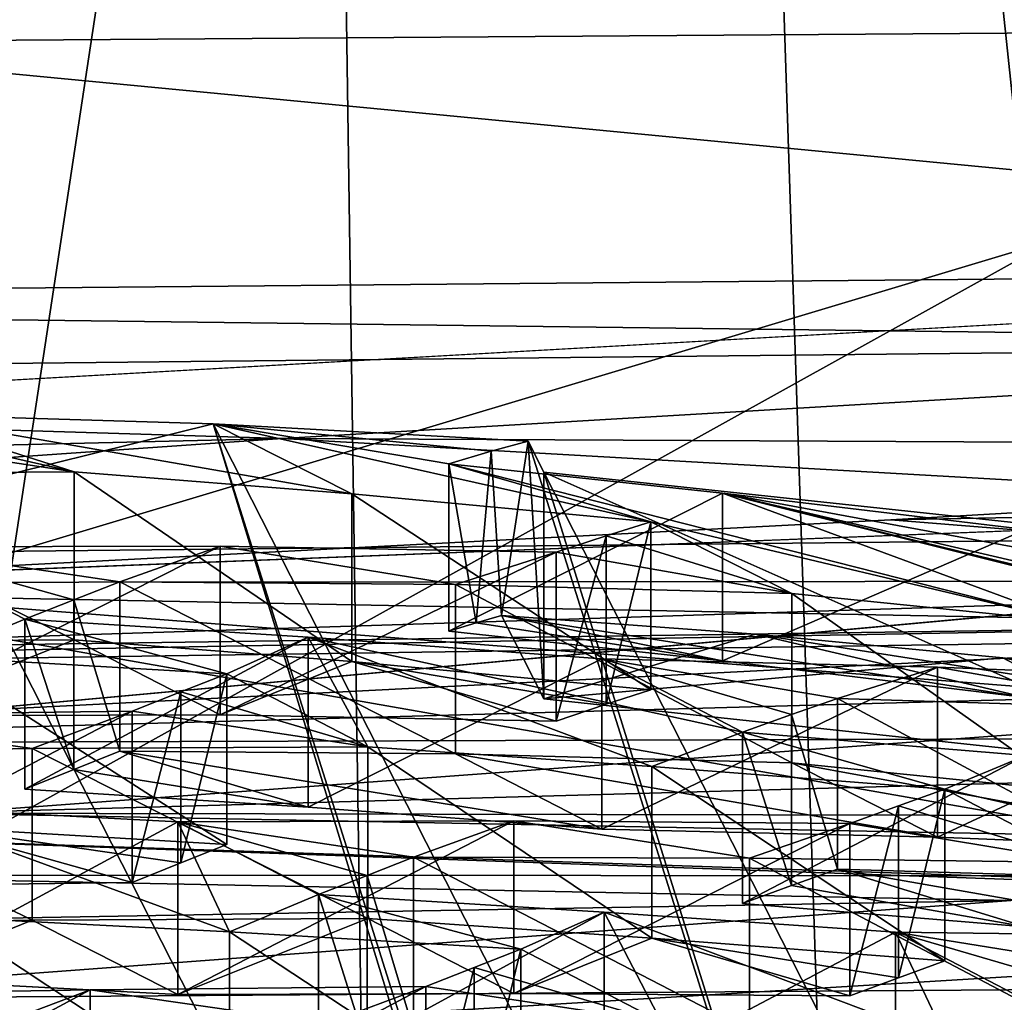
# Model space of a CAD drawing. Header units: metres. Extents: x -24 to 24, y -69 to 184.
# Tile 497 of 656: x 0.119 to 0.471, y 129.946 to 130.297. Entities that reach past the tile are written whole.
import ezdxf

# ---------------------------------------------------------------- set-up
doc = ezdxf.new("R2010")
doc.units = ezdxf.units.M
for name, color, linetype in [('1021', 7, 'CONTINUOUS'), ('1252', 7, 'CONTINUOUS'), ('1288', 7, 'CONTINUOUS'), ('1353', 7, 'CONTINUOUS'), ('1488', 7, 'CONTINUOUS'), ('1553', 7, 'CONTINUOUS'), ('1742', 7, 'CONTINUOUS'), ('1769', 7, 'CONTINUOUS'), ('1772', 7, 'CONTINUOUS'), ('1775', 7, 'CONTINUOUS'), ('1787', 7, 'CONTINUOUS'), ('1805', 7, 'CONTINUOUS'), ('1880', 7, 'CONTINUOUS'), ('1985', 7, 'CONTINUOUS'), ('2022', 7, 'CONTINUOUS'), ('2101', 7, 'CONTINUOUS'), ('2148', 7, 'CONTINUOUS'), ('2264', 7, 'CONTINUOUS'), ('2434', 7, 'CONTINUOUS'), ('2437', 7, 'CONTINUOUS'), ('2465', 7, 'CONTINUOUS'), ('2509', 7, 'CONTINUOUS'), ('2529', 7, 'CONTINUOUS'), ('2705', 7, 'CONTINUOUS'), ('2722', 7, 'CONTINUOUS'), ('2947', 7, 'CONTINUOUS'), ('2995', 7, 'CONTINUOUS'), ('3033', 7, 'CONTINUOUS'), ('3108', 7, 'CONTINUOUS'), ('3128', 7, 'CONTINUOUS'), ('3174', 7, 'CONTINUOUS'), ('3266', 7, 'CONTINUOUS'), ('3413', 7, 'CONTINUOUS'), ('3516', 7, 'CONTINUOUS'), ('3571', 7, 'CONTINUOUS'), ('3604', 7, 'CONTINUOUS'), ('367', 7, 'CONTINUOUS'), ('3681', 7, 'CONTINUOUS'), ('369', 7, 'CONTINUOUS'), ('373', 7, 'CONTINUOUS'), ('383', 7, 'CONTINUOUS'), ('3886', 7, 'CONTINUOUS'), ('3905', 7, 'CONTINUOUS'), ('3924', 7, 'CONTINUOUS'), ('3965', 2, 'CONTINUOUS'), ('3968', 7, 'CONTINUOUS'), ('425', 3, 'CONTINUOUS'), ('426', 3, 'CONTINUOUS'), ('434', 7, 'CONTINUOUS'), ('465', 7, 'CONTINUOUS'), ('469', 7, 'CONTINUOUS'), ('478', 7, 'CONTINUOUS'), ('498', 7, 'CONTINUOUS'), ('554', 2, 'CONTINUOUS'), ('563', 2, 'CONTINUOUS'), ('777', 7, 'CONTINUOUS'), ('929', 7, 'CONTINUOUS'), ('947', 7, 'CONTINUOUS'), ('995', 7, 'CONTINUOUS')]:
    doc.layers.add(name, color=color, linetype=linetype)

msp = doc.modelspace()

# ---------------------------------------------------------------- linework, layer by layer
at = {"layer": '1021'}
for points in [[(0.003732, 129.973698, 224.756986), (0.071847, 129.954745, 225.109786), (0.123825, 129.97575, 224.704937)], [(0.071847, 129.954745, 225.109786), (0.17594, 129.949226, 225.193955), (0.123825, 129.97575, 224.704937)], [(0.123825, 129.97575, 224.704937), (0.17594, 129.949226, 225.193955), (0.243763, 129.976401, 224.65333)], [(0.17594, 129.949226, 225.193955), (0.29597, 129.949609, 225.14238), (0.243763, 129.976401, 224.65333)], [(0.243763, 129.976401, 224.65333), (0.29597, 129.949609, 225.14238), (0.345237, 129.969336, 224.735834)], [(0.29597, 129.949609, 225.14238), (0.415971, 129.948715, 225.09116), (0.345237, 129.969336, 224.735834)], [(0.415971, 129.948715, 225.09116), (0.433397, 129.95518, 224.952392), (0.345237, 129.969336, 224.735834)], [(0.433397, 129.95518, 224.952392), (0.449882, 129.961206, 224.821142), (0.345237, 129.969336, 224.735834)]]:
    msp.add_3dface(points, dxfattribs=at)
at = {"layer": '1252'}
for points in [[(-0.768468, 129.961058, 233.031323), (0, 129.947623, 233.169453), (0.473518, 129.982866, 233.04215)], [(0, 129.947623, 233.169453), (0.624532, 129.952017, 233.150706), (0.473518, 129.982866, 233.04215)]]:
    msp.add_3dface(points, dxfattribs=at)
at = {"layer": '1288'}
for points in [[(-0.613005, 130.063829, 232.945138), (-0.611798, 130.059034, 232.94649), (0.611798, 130.081338, 232.940514)], [(-0.611798, 130.059034, 232.94649), (0.613005, 130.076509, 232.94174), (0.611798, 130.081338, 232.940514)]]:
    msp.add_3dface(points, dxfattribs=at)
at = {"layer": '1353'}
for points in [[(0.432337, 129.971471, 225.82883), (0.552316, 129.969912, 225.777797), (0.432337, 129.909336, 225.845479)], [(0.432337, 129.909336, 225.845479), (0.552316, 129.969912, 225.777797), (0.552317, 129.907803, 225.794439)]]:
    msp.add_3dface(points, dxfattribs=at)
at = {"layer": '1488'}
for points in [[(0.478889, 130.034605, 224.537431), (0.37769, 129.981786, 224.471193), (0.37769, 130.042937, 224.454807)], [(0.478887, 129.973386, 224.553834), (0.37769, 129.981786, 224.471193), (0.478889, 130.034605, 224.537431)]]:
    msp.add_3dface(points, dxfattribs=at)
at = {"layer": '1553'}
for points in [[(0.003732, 130.035039, 224.74055), (0.123825, 129.97575, 224.704937), (0.123825, 130.037055, 224.688511)], [(0.003732, 129.973698, 224.756986), (0.123825, 129.97575, 224.704937), (0.003732, 130.035039, 224.74055)], [(0.123825, 130.037055, 224.688511), (0.243763, 129.976401, 224.65333), (0.243763, 130.037673, 224.636913)], [(0.123825, 129.97575, 224.704937), (0.243763, 129.976401, 224.65333), (0.123825, 130.037055, 224.688511)]]:
    msp.add_3dface(points, dxfattribs=at)
at = {"layer": '1742'}
for points in [[(0.17594, 129.949226, 225.193955), (0.17594, 130.010882, 225.177434), (0.295969, 130.011234, 225.125868)], [(0.29597, 129.949609, 225.14238), (0.17594, 129.949226, 225.193955), (0.295969, 130.011234, 225.125868)], [(0.415971, 130.010311, 225.074656), (0.29597, 129.949609, 225.14238), (0.295969, 130.011234, 225.125868)], [(0.415971, 129.948715, 225.09116), (0.29597, 129.949609, 225.14238), (0.415971, 130.010311, 225.074656)]]:
    msp.add_3dface(points, dxfattribs=at)
at = {"layer": '1769'}
for points in [[(0.039723, 130.048884, 224.47488), (0.159573, 130.050398, 224.423079), (0.039723, 129.987735, 224.491264)], [(0.039723, 129.987735, 224.491264), (0.159573, 130.050398, 224.423079), (0.159573, 129.989283, 224.439455)]]:
    msp.add_3dface(points, dxfattribs=at)
at = {"layer": '1772'}
for points in [[(0.623911, 130.293698, 233.059188), (0, 130.289304, 233.0779), (0.845489, 130.208268, 232.959436)], [(0.845489, 130.208268, 232.959436), (0, 130.289304, 233.0779), (-0.405735, 130.196763, 232.987554)]]:
    msp.add_3dface(points, dxfattribs=at)
at = {"layer": '1775'}
for points in [[(0.546707, 130.110046, 222.235254), (0.306677, 130.135779, 222.331291), (0.546707, 130.029086, 222.256948)], [(0.546707, 130.029086, 222.256948), (0.306677, 130.135779, 222.331291), (0.306677, 130.054819, 222.352984)]]:
    msp.add_3dface(points, dxfattribs=at)
at = {"layer": '1787'}
for points in [[(0.275135, 130.095661, 223.481744), (0.155204, 130.09666, 223.532905), (0.275135, 130.035212, 223.497941)], [(0.275135, 130.035212, 223.497941), (0.155204, 130.09666, 223.532905), (0.155204, 130.036183, 223.54911)], [(0.395235, 130.031992, 223.447302), (0.275135, 130.095661, 223.481744), (0.275135, 130.035212, 223.497941)], [(0.395235, 130.092418, 223.431111), (0.275135, 130.095661, 223.481744), (0.395235, 130.031992, 223.447302)]]:
    msp.add_3dface(points, dxfattribs=at)
at = {"layer": '1805'}
for points in [[(0.019097, 130.135122, 222.830181), (0.138837, 130.075954, 222.794687), (0.138837, 130.135891, 222.778627)], [(0.019099, 130.075152, 222.846249), (0.138837, 130.075954, 222.794687), (0.019097, 130.135122, 222.830181)]]:
    msp.add_3dface(points, dxfattribs=at)
at = {"layer": '1880'}
for points in [[(0.845489, 130.208268, 232.959436), (-0.405735, 130.196763, 232.987554), (0.790653, 130.181757, 232.942815)], [(0.790653, 130.181757, 232.942815), (-0.405735, 130.196763, 232.987554), (-0.463482, 130.168589, 232.96507)], [(0.790653, 130.181757, 232.942815), (-0.463482, 130.168589, 232.96507), (0.213233, 130.147834, 232.95609)], [(1.455411, 130.141807, 232.862759), (0.790653, 130.181757, 232.942815), (0.213233, 130.147834, 232.95609)], [(0.213233, 130.147834, 232.95609), (-0.463482, 130.168589, 232.96507), (-1.032857, 130.118386, 232.917262)], [(0.213233, 130.147834, 232.95609), (-1.032857, 130.118386, 232.917262), (-0.451428, 130.101698, 232.947339)], [(0.796063, 130.114587, 232.924202), (0.213233, 130.147834, 232.95609), (-0.451428, 130.101698, 232.947339)], [(1.455411, 130.141807, 232.862759), (0.213233, 130.147834, 232.95609), (0.796063, 130.114587, 232.924202)], [(0.611798, 130.081338, 232.940514), (0.796063, 130.114587, 232.924202), (-0.451428, 130.101698, 232.947339)], [(-0.613005, 130.063829, 232.945138), (0.611798, 130.081338, 232.940514), (-0.451428, 130.101698, 232.947339)]]:
    msp.add_3dface(points, dxfattribs=at)
at = {"layer": '1985'}
for points in [[(0.395199, 130.049229, 224.315438), (0.411602, 129.994046, 224.201236), (0.411602, 130.055008, 224.184901)], [(0.37769, 130.042937, 224.454807), (0.395209, 129.988179, 224.331718), (0.395199, 130.049229, 224.315438)], [(0.395209, 129.988179, 224.331718), (0.411602, 129.994046, 224.201236), (0.395199, 130.049229, 224.315438)], [(0.37769, 129.981786, 224.471193), (0.395209, 129.988179, 224.331718), (0.37769, 130.042937, 224.454807)]]:
    msp.add_3dface(points, dxfattribs=at)
at = {"layer": '2022'}
for points in [[(0.327412, 130.069142, 223.970691), (0.447328, 130.066203, 223.920055), (0.327412, 130.00834, 223.986982)], [(0.327412, 130.00834, 223.986982), (0.447328, 130.066203, 223.920055), (0.447329, 130.005425, 223.93634)], [(0.447328, 130.066203, 223.920055), (0.567443, 130.061346, 223.869848), (0.447329, 130.005425, 223.93634)], [(0.447329, 130.005425, 223.93634), (0.567443, 130.061346, 223.869848), (0.567443, 130.000587, 223.886128)]]:
    msp.add_3dface(points, dxfattribs=at)
at = {"layer": '2101'}
for points in [[(0.344957, 130.058042, 222.963227), (0.328888, 130.052909, 223.09096), (0.344957, 130.11812, 222.947129)], [(0.344957, 130.11812, 222.947129), (0.328888, 130.052909, 223.09096), (0.328889, 130.113075, 223.07483)], [(0.328889, 130.113075, 223.07483), (0.311045, 130.04692, 223.232878), (0.311045, 130.107184, 223.216731)], [(0.328888, 130.052909, 223.09096), (0.311045, 130.04692, 223.232878), (0.328889, 130.113075, 223.07483)]]:
    msp.add_3dface(points, dxfattribs=at)
at = {"layer": '2148'}
for points in [[(0.382232, 130.077922, 222.439206), (0.306677, 130.054819, 222.352984), (0.291521, 130.084613, 222.464178)], [(0.4707, 130.069451, 222.407591), (0.306677, 130.054819, 222.352984), (0.382232, 130.077922, 222.439206)], [(0.546707, 130.029086, 222.256948), (0.306677, 130.054819, 222.352984), (0.4707, 130.069451, 222.407591)], [(0.556401, 130.05925, 222.369521), (0.546707, 130.029086, 222.256948), (0.4707, 130.069451, 222.407591)]]:
    msp.add_3dface(points, dxfattribs=at)
at = {"layer": '2264'}
for points in [[(0.06473, 130.152753, 222.484394), (0.138837, 130.135891, 222.778627), (0.074231, 130.156513, 222.408674)], [(0.188559, 130.153142, 222.396094), (0.074231, 130.156513, 222.408674), (0.23803, 130.128132, 222.859504)], [(0.074231, 130.156513, 222.408674), (0.138837, 130.135891, 222.778627), (0.23803, 130.128132, 222.859504)], [(0.054647, 130.148714, 222.564767), (0.138837, 130.135891, 222.778627), (0.06473, 130.152753, 222.484394)], [(0.301039, 130.146863, 222.372657), (0.188559, 130.153142, 222.396094), (0.287816, 130.143298, 222.477593)], [(0.344957, 130.11812, 222.947129), (0.188559, 130.153142, 222.396094), (0.23803, 130.128132, 222.859504)], [(0.188559, 130.153142, 222.396094), (0.272765, 130.138851, 222.597139), (0.287816, 130.143298, 222.477593)], [(0.344957, 130.11812, 222.947129), (0.272765, 130.138851, 222.597139), (0.188559, 130.153142, 222.396094)], [(0.054647, 130.148714, 222.564767), (0.019097, 130.135122, 222.830181), (0.138837, 130.135891, 222.778627)], [(0.272765, 130.138851, 222.597139), (0.344957, 130.11812, 222.947129), (0.495006, 130.082407, 223.513051)], [(0.370531, 130.128365, 222.677614), (0.272765, 130.138851, 222.597139), (0.495006, 130.082407, 223.513051)], [(0.601354, 130.070744, 223.600658), (0.370531, 130.128365, 222.677614), (0.495006, 130.082407, 223.513051)], [(0.751919, 130.034678, 224.167084), (0.370531, 130.128365, 222.677614), (0.601354, 130.070744, 223.600658)], [(0.529163, 130.091365, 223.250698), (0.370531, 130.128365, 222.677614), (0.751919, 130.034678, 224.167084)], [(0.370531, 130.128365, 222.677614), (0.529163, 130.091365, 223.250698), (0.547121, 130.095684, 223.108324)], [(0.478884, 130.115313, 222.767186), (0.370531, 130.128365, 222.677614), (0.547121, 130.095684, 223.108324)], [(0.395235, 130.092418, 223.431111), (0.344957, 130.11812, 222.947129), (0.328889, 130.113075, 223.07483)], [(0.344957, 130.11812, 222.947129), (0.395235, 130.092418, 223.431111), (0.495006, 130.082407, 223.513051)], [(0.395235, 130.092418, 223.431111), (0.328889, 130.113075, 223.07483), (0.311045, 130.107184, 223.216731)], [(0.071014, 130.109148, 223.319136), (0.155204, 130.09666, 223.532905), (0.19103, 130.109384, 223.267607)], [(0.088894, 130.069834, 224.068113), (0.121293, 130.083251, 223.80317), (0.071014, 130.109148, 223.319136)], [(0.121293, 130.083251, 223.80317), (0.13878, 130.090206, 223.663789), (0.071014, 130.109148, 223.319136)], [(0.13878, 130.090206, 223.663789), (0.155204, 130.09666, 223.532905), (0.071014, 130.109148, 223.319136)], [(0.155204, 130.09666, 223.532905), (0.275135, 130.095661, 223.481744), (0.19103, 130.109384, 223.267607)], [(0.275135, 130.095661, 223.481744), (0.311045, 130.107184, 223.216731), (0.19103, 130.109384, 223.267607)], [(0.275135, 130.095661, 223.481744), (0.395235, 130.092418, 223.431111), (0.311045, 130.107184, 223.216731)], [(0.193484, 130.06379, 224.152819), (0.121293, 130.083251, 223.80317), (0.088894, 130.069834, 224.068113)], [(0.222451, 130.076886, 223.885236), (0.121293, 130.083251, 223.80317), (0.193484, 130.06379, 224.152819)], [(0.243763, 130.037673, 224.636913), (0.222451, 130.076886, 223.885236), (0.193484, 130.06379, 224.152819)], [(0.243763, 130.037673, 224.636913), (0.345238, 130.030673, 224.7194), (0.222451, 130.076886, 223.885236)], [(0.345238, 130.030673, 224.7194), (0.37769, 130.042937, 224.454807), (0.222451, 130.076886, 223.885236)], [(0.37769, 130.042937, 224.454807), (0.327412, 130.069142, 223.970691), (0.222451, 130.076886, 223.885236)], [(0.411602, 130.055008, 224.184901), (0.447328, 130.066203, 223.920055), (0.327412, 130.069142, 223.970691)], [(0.395199, 130.049229, 224.315438), (0.411602, 130.055008, 224.184901), (0.327412, 130.069142, 223.970691)], [(0.37769, 130.042937, 224.454807), (0.395199, 130.049229, 224.315438), (0.327412, 130.069142, 223.970691)], [(0.447328, 130.066203, 223.920055), (0.411602, 130.055008, 224.184901), (0.531507, 130.051329, 224.134469)], [(0.567443, 130.061346, 223.869848), (0.447328, 130.066203, 223.920055), (0.531507, 130.051329, 224.134469)], [(0.176989, 130.057308, 224.28427), (0.243763, 130.037673, 224.636913), (0.193484, 130.06379, 224.152819)], [(0.159573, 130.050398, 224.423079), (0.243763, 130.037673, 224.636913), (0.176989, 130.057308, 224.28427)], [(0.003732, 130.035039, 224.74055), (0.123825, 130.037055, 224.688511), (0.039723, 130.048884, 224.47488)], [(0.123825, 130.037055, 224.688511), (0.159573, 130.050398, 224.423079), (0.039723, 130.048884, 224.47488)], [(0.123825, 130.037055, 224.688511), (0.243763, 130.037673, 224.636913), (0.159573, 130.050398, 224.423079)], [(0.449882, 130.022612, 224.804688), (0.37769, 130.042937, 224.454807), (0.345238, 130.030673, 224.7194)], [(0.478889, 130.034605, 224.537431), (0.37769, 130.042937, 224.454807), (0.449882, 130.022612, 224.804688)], [(0.601688, 129.987961, 225.371721), (0.478889, 130.034605, 224.537431), (0.449882, 130.022612, 224.804688)], [(0.433404, 130.016681, 224.935856), (0.500161, 129.996424, 225.2888), (0.449882, 130.022612, 224.804688)], [(0.500161, 129.996424, 225.2888), (0.601688, 129.987961, 225.371721), (0.449882, 130.022612, 224.804688)], [(0.071848, 130.016338, 225.093282), (0.092291, 129.976895, 225.844331), (0.194389, 129.971571, 225.926864)], [(0.17594, 130.010882, 225.177434), (0.071848, 130.016338, 225.093282), (0.194389, 129.971571, 225.926864)], [(0.415971, 130.010311, 225.074656), (0.500161, 129.996424, 225.2888), (0.433404, 130.016681, 224.935856)], [(0.295969, 130.011234, 225.125868), (0.17594, 130.010882, 225.177434), (0.26013, 129.998324, 225.391223)], [(0.26013, 129.998324, 225.391223), (0.17594, 130.010882, 225.177434), (0.243524, 129.991781, 225.523559)], [(0.17594, 130.010882, 225.177434), (0.226218, 129.984916, 225.661487), (0.243524, 129.991781, 225.523559)], [(0.17594, 130.010882, 225.177434), (0.194389, 129.971571, 225.926864), (0.226218, 129.984916, 225.661487)], [(0.380127, 129.997984, 225.339856), (0.295969, 130.011234, 225.125868), (0.26013, 129.998324, 225.391223)], [(0.415971, 130.010311, 225.074656), (0.295969, 130.011234, 225.125868), (0.380127, 129.997984, 225.339856)], [(0.500161, 129.996424, 225.2888), (0.415971, 130.010311, 225.074656), (0.380127, 129.997984, 225.339856)], [(0.194389, 129.971571, 225.926864), (0.29841, 129.965452, 226.011137), (0.226218, 129.984916, 225.661487)], [(0.226218, 129.984916, 225.661487), (0.29841, 129.965452, 226.011137), (0.328183, 129.978603, 225.744179)], [(0.29841, 129.965452, 226.011137), (0.348689, 129.939361, 226.495223), (0.328183, 129.978603, 225.744179)], [(0.450762, 129.932619, 226.578117), (0.432337, 129.971471, 225.82883), (0.328183, 129.978603, 225.744179)], [(0.348689, 129.939361, 226.495223), (0.450762, 129.932619, 226.578117), (0.328183, 129.978603, 225.744179)], [(0.516528, 129.957877, 226.042896), (0.432337, 129.971471, 225.82883), (0.499937, 129.951735, 226.175007)], [(0.552316, 129.969912, 225.777797), (0.432337, 129.971471, 225.82883), (0.516528, 129.957877, 226.042896)], [(0.432337, 129.971471, 225.82883), (0.482616, 129.945261, 226.312947), (0.499937, 129.951735, 226.175007)], [(0.450762, 129.932619, 226.578117), (0.482616, 129.945261, 226.312947), (0.432337, 129.971471, 225.82883)], [(0.281776, 129.958901, 226.143699), (0.348689, 129.939361, 226.495223), (0.29841, 129.965452, 226.011137)], [(0.264498, 129.952056, 226.281398), (0.348689, 129.939361, 226.495223), (0.281776, 129.958901, 226.143699)], [(0.024467, 129.948828, 226.385194), (0.108658, 129.937303, 226.598706), (0.144557, 129.950915, 226.333138)], [(0.108658, 129.937303, 226.598706), (0.228715, 129.93879, 226.546824), (0.144557, 129.950915, 226.333138)], [(0.144557, 129.950915, 226.333138), (0.228715, 129.93879, 226.546824), (0.264498, 129.952056, 226.281398)], [(0.228715, 129.93879, 226.546824), (0.348689, 129.939361, 226.495223), (0.264498, 129.952056, 226.281398)]]:
    msp.add_3dface(points, dxfattribs=at)
at = {"layer": '2434'}
for points in [[(0.26013, 129.936511, 225.407785), (0.26013, 129.998324, 225.391223), (0.243524, 129.991781, 225.523559)], [(0.226218, 129.984916, 225.661487), (0.243529, 129.929877, 225.540108), (0.243524, 129.991781, 225.523559)], [(0.243529, 129.929877, 225.540108), (0.26013, 129.936511, 225.407785), (0.243524, 129.991781, 225.523559)], [(0.226218, 129.922912, 225.678101), (0.243529, 129.929877, 225.540108), (0.226218, 129.984916, 225.661487)]]:
    msp.add_3dface(points, dxfattribs=at)
at = {"layer": '2437'}
for points in [[(0.29841, 129.903194, 226.027819), (0.281772, 129.896547, 226.160439), (0.29841, 129.965452, 226.011137)], [(0.281772, 129.896547, 226.160439), (0.281776, 129.958901, 226.143699), (0.29841, 129.965452, 226.011137)], [(0.264498, 129.889605, 226.298132), (0.264498, 129.952056, 226.281398), (0.281776, 129.958901, 226.143699)], [(0.281772, 129.896547, 226.160439), (0.264498, 129.889605, 226.298132), (0.281776, 129.958901, 226.143699)]]:
    msp.add_3dface(points, dxfattribs=at)
at = {"layer": '2465'}
for points in [[(0.138837, 130.075954, 222.794687), (0.238024, 130.06813, 222.875577), (0.138837, 130.135891, 222.778627)], [(0.138837, 130.135891, 222.778627), (0.238024, 130.06813, 222.875577), (0.23803, 130.128132, 222.859504)], [(0.238024, 130.06813, 222.875577), (0.344957, 130.058042, 222.963227), (0.23803, 130.128132, 222.859504)], [(0.344957, 130.058042, 222.963227), (0.344957, 130.11812, 222.947129), (0.23803, 130.128132, 222.859504)]]:
    msp.add_3dface(points, dxfattribs=at)
at = {"layer": '2509'}
for points in [[(0.092291, 129.976895, 225.844331), (0.194388, 129.909377, 225.943528), (0.194389, 129.971571, 225.926864)], [(0.092291, 129.914762, 225.860979), (0.194388, 129.909377, 225.943528), (0.092291, 129.976895, 225.844331)], [(0.194388, 129.909377, 225.943528), (0.29841, 129.903194, 226.027819), (0.194389, 129.971571, 225.926864)], [(0.29841, 129.903194, 226.027819), (0.29841, 129.965452, 226.011137), (0.194389, 129.971571, 225.926864)]]:
    msp.add_3dface(points, dxfattribs=at)
at = {"layer": '2529'}
for points in [[(0.613005, 130.076509, 232.94174), (-0.611798, 130.059034, 232.94649), (-0.134106, 130.038641, 232.97273)], [(0.613005, 130.076509, 232.94174), (-0.134106, 130.038641, 232.97273), (1.107873, 130.042522, 232.916293)], [(-0.134106, 130.038641, 232.97273), (0.08834, 130.014013, 232.993639), (1.107873, 130.042522, 232.916293)], [(0.08834, 130.014013, 232.993639), (1.333162, 130.011509, 232.913297), (1.107873, 130.042522, 232.916293)], [(0.015253, 129.991852, 233.022183), (1.262064, 129.991407, 232.949547), (0.08834, 130.014013, 232.993639)], [(0.08834, 130.014013, 232.993639), (1.262064, 129.991407, 232.949547), (1.333162, 130.011509, 232.913297)], [(-0.768468, 129.961058, 233.031323), (0.473518, 129.982866, 233.04215), (0.015253, 129.991852, 233.022183)], [(0.015253, 129.991852, 233.022183), (0.473518, 129.982866, 233.04215), (1.262064, 129.991407, 232.949547)]]:
    msp.add_3dface(points, dxfattribs=at)
at = {"layer": '2705'}
for points in [[(0.039723, 129.987735, 224.491264), (0.159573, 129.989283, 224.439455), (0.088892, 130.008976, 224.084419)], [(0.193484, 130.002867, 224.169144), (0.088892, 130.008976, 224.084419), (0.17698, 129.996288, 224.300691)], [(0.088892, 130.008976, 224.084419), (0.159573, 129.989283, 224.439455), (0.17698, 129.996288, 224.300691)]]:
    msp.add_3dface(points, dxfattribs=at)
at = {"layer": '2722'}
for points in [[(0.071014, 130.048826, 223.335299), (0.071014, 130.109148, 223.319136), (0.19103, 130.109384, 223.267607)], [(0.191031, 130.049095, 223.283761), (0.071014, 130.048826, 223.335299), (0.19103, 130.109384, 223.267607)], [(0.311045, 130.107184, 223.216731), (0.191031, 130.049095, 223.283761), (0.19103, 130.109384, 223.267607)], [(0.311045, 130.04692, 223.232878), (0.191031, 130.049095, 223.283761), (0.311045, 130.107184, 223.216731)]]:
    msp.add_3dface(points, dxfattribs=at)
at = {"layer": '2947'}
for points in [[(0.370522, 130.068472, 222.693655), (0.291521, 130.084613, 222.464178), (0.282532, 130.082011, 222.535565)], [(0.478884, 130.055337, 222.783257), (0.382232, 130.077922, 222.439206), (0.291521, 130.084613, 222.464178)], [(0.370522, 130.068472, 222.693655), (0.478884, 130.055337, 222.783257), (0.291521, 130.084613, 222.464178)], [(0.272765, 130.07903, 222.613168), (0.370522, 130.068472, 222.693655), (0.282532, 130.082011, 222.535565)], [(0.4707, 130.069451, 222.407591), (0.382232, 130.077922, 222.439206), (0.5989, 130.044163, 222.734785)], [(0.382232, 130.077922, 222.439206), (0.478884, 130.055337, 222.783257), (0.5989, 130.044163, 222.734785)], [(0.718915, 130.029604, 222.68722), (0.4707, 130.069451, 222.407591), (0.5989, 130.044163, 222.734785)], [(0.718915, 130.029604, 222.68722), (0.556401, 130.05925, 222.369521), (0.4707, 130.069451, 222.407591)]]:
    msp.add_3dface(points, dxfattribs=at)
at = {"layer": '2995'}
for points in [[(0.024467, 129.886308, 226.401947), (0.024467, 129.948828, 226.385194), (0.144557, 129.950915, 226.333138)], [(0.144558, 129.888431, 226.34988), (0.024467, 129.886308, 226.401947), (0.144557, 129.950915, 226.333138)], [(0.144558, 129.888431, 226.34988), (0.144557, 129.950915, 226.333138), (0.264498, 129.952056, 226.281398)], [(0.264498, 129.889605, 226.298132), (0.144558, 129.888431, 226.34988), (0.264498, 129.952056, 226.281398)]]:
    msp.add_3dface(points, dxfattribs=at)
at = {"layer": '3033'}
for points in [[(0.088894, 130.069834, 224.068113), (0.088892, 130.008976, 224.084419), (0.193484, 130.002867, 224.169144)], [(0.193484, 130.06379, 224.152819), (0.088894, 130.069834, 224.068113), (0.193484, 130.002867, 224.169144)]]:
    msp.add_3dface(points, dxfattribs=at)
at = {"layer": '3108'}
for points in [[(0.449882, 129.961206, 224.821142), (0.433397, 129.95518, 224.952392), (0.449882, 130.022612, 224.804688)], [(0.433397, 129.95518, 224.952392), (0.433404, 130.016681, 224.935856), (0.449882, 130.022612, 224.804688)], [(0.415971, 129.948715, 225.09116), (0.415971, 130.010311, 225.074656), (0.433404, 130.016681, 224.935856)], [(0.433397, 129.95518, 224.952392), (0.415971, 129.948715, 225.09116), (0.433404, 130.016681, 224.935856)]]:
    msp.add_3dface(points, dxfattribs=at)
at = {"layer": '3128'}
for points in [[(0.193484, 130.06379, 224.152819), (0.193484, 130.002867, 224.169144), (0.17698, 129.996288, 224.300691)], [(0.176989, 130.057308, 224.28427), (0.193484, 130.06379, 224.152819), (0.17698, 129.996288, 224.300691)], [(0.159573, 129.989283, 224.439455), (0.159573, 130.050398, 224.423079), (0.176989, 130.057308, 224.28427)], [(0.159573, 129.989283, 224.439455), (0.176989, 130.057308, 224.28427), (0.17698, 129.996288, 224.300691)]]:
    msp.add_3dface(points, dxfattribs=at)
at = {"layer": '3174'}
for points in [[(0.243763, 130.037673, 224.636913), (0.345237, 129.969336, 224.735834), (0.345238, 130.030673, 224.7194)], [(0.243763, 129.976401, 224.65333), (0.345237, 129.969336, 224.735834), (0.243763, 130.037673, 224.636913)], [(0.345237, 129.969336, 224.735834), (0.449882, 129.961206, 224.821142), (0.345238, 130.030673, 224.7194)], [(0.449882, 129.961206, 224.821142), (0.449882, 130.022612, 224.804688), (0.345238, 130.030673, 224.7194)]]:
    msp.add_3dface(points, dxfattribs=at)
at = {"layer": '3266'}
for points in [[(0.074231, 130.156513, 222.408674), (0.188559, 130.153142, 222.396094), (0.088559, 130.128346, 222.303553)], [(0.188559, 130.153142, 222.396094), (0.357592, 129.599448, 220.329677), (0.088559, 130.128346, 222.303553)], [(0.188559, 130.153142, 222.396094), (0.301039, 130.146863, 222.372657), (0.47898, 129.582195, 220.26529)], [(0.371919, 129.571281, 220.224557), (0.188559, 130.153142, 222.396094), (0.47898, 129.582195, 220.26529)], [(0.371919, 129.571281, 220.224557), (0.357592, 129.599448, 220.329677), (0.188559, 130.153142, 222.396094)], [(0.301039, 130.146863, 222.372657), (0.306677, 130.135779, 222.331291), (0.47898, 129.582195, 220.26529)], [(0.306677, 130.135779, 222.331291), (0.575709, 129.60688, 220.357414), (0.47898, 129.582195, 220.26529)], [(0.575709, 129.60688, 220.357414), (0.306677, 130.135779, 222.331291), (0.546707, 130.110046, 222.235254)], [(0.357592, 129.599448, 220.329677), (0.117561, 129.625181, 220.425713), (0.088559, 130.128346, 222.303553)]]:
    msp.add_3dface(points, dxfattribs=at)
at = {"layer": '3413'}
for points in [[(0.226218, 129.922912, 225.678101), (0.226218, 129.984916, 225.661487), (0.328183, 129.978603, 225.744179)], [(0.328182, 129.916535, 225.760809), (0.226218, 129.922912, 225.678101), (0.328183, 129.978603, 225.744179)], [(0.432337, 129.971471, 225.82883), (0.328182, 129.916535, 225.760809), (0.328183, 129.978603, 225.744179)], [(0.432337, 129.971471, 225.82883), (0.432337, 129.909336, 225.845479), (0.328182, 129.916535, 225.760809)]]:
    msp.add_3dface(points, dxfattribs=at)
at = {"layer": '3516'}
for points in [[(0.155204, 130.036183, 223.54911), (0.155204, 130.09666, 223.532905), (0.13878, 130.090206, 223.663789)], [(0.13878, 130.090206, 223.663789), (0.121293, 130.083251, 223.80317), (0.138793, 130.029641, 223.679915)], [(0.155204, 130.036183, 223.54911), (0.13878, 130.090206, 223.663789), (0.138793, 130.029641, 223.679915)], [(0.138793, 130.029641, 223.679915), (0.121293, 130.083251, 223.80317), (0.121293, 130.022581, 223.819426)]]:
    msp.add_3dface(points, dxfattribs=at)
at = {"layer": '3571'}
for points in [[(0.411602, 130.055008, 224.184901), (0.531507, 129.990389, 224.150798), (0.531507, 130.051329, 224.134469)], [(0.411602, 129.994046, 224.201236), (0.531507, 129.990389, 224.150798), (0.411602, 130.055008, 224.184901)]]:
    msp.add_3dface(points, dxfattribs=at)
at = {"layer": '3604'}
for points in [[(0.380127, 129.936202, 225.35641), (0.380127, 129.997984, 225.339856), (0.26013, 129.998324, 225.391223)], [(0.26013, 129.936511, 225.407785), (0.380127, 129.936202, 225.35641), (0.26013, 129.998324, 225.391223)], [(0.500161, 129.934668, 225.305348), (0.500161, 129.996424, 225.2888), (0.380127, 129.997984, 225.339856)], [(0.380127, 129.936202, 225.35641), (0.500161, 129.934668, 225.305348), (0.380127, 129.997984, 225.339856)]]:
    msp.add_3dface(points, dxfattribs=at)
at = {"layer": '367'}
for points in [[(-1.087972, 145.2, -24.225582), (1.087972, 145.2, -24.225582), (-0.939204, 55.350886, -24.231805)], [(-0.939204, 55.350886, -24.231805), (1.087972, 145.2, -24.225582), (-0.476055, 55.429567, -24.245327)], [(-0.476055, 55.429567, -24.245327), (1.087972, 145.2, -24.225582), (0, 55.456236, -24.25)], [(0, 55.456236, -24.25), (1.087972, 145.2, -24.225582), (0.476036, 55.429568, -24.245327)]]:
    msp.add_3dface(points, dxfattribs=at)
at = {"layer": '3681'}
for points in [[(0.121293, 130.083251, 223.80317), (0.222451, 130.076886, 223.885236), (0.121293, 130.022581, 223.819426)], [(0.121293, 130.022581, 223.819426), (0.222451, 130.076886, 223.885236), (0.22245, 130.016153, 223.901507)], [(0.222451, 130.076886, 223.885236), (0.327412, 130.069142, 223.970691), (0.22245, 130.016153, 223.901507)], [(0.327412, 130.069142, 223.970691), (0.327412, 130.00834, 223.986982), (0.22245, 130.016153, 223.901507)]]:
    msp.add_3dface(points, dxfattribs=at)
at = {"layer": '369'}
for points in [[(0.995562, 125.28536, 24.229555), (-1.087972, 145.2, 24.225582), (-1.005745, 125.285363, 24.229135)], [(1.087972, 145.2, 24.225582), (-1.087972, 145.2, 24.225582), (0.995562, 125.28536, 24.229555)]]:
    msp.add_3dface(points, dxfattribs=at)
at = {"layer": '373'}
for points in [[(0.425551, 117.362268, 33.359767), (-0.429813, 117.362253, 33.359688), (0, 146.423799, 240.142002)], [(6.468189, 146.382367, 240.147825), (0.425551, 117.362268, 33.359767), (0, 146.423799, 240.142002)], [(0.998602, 117.359051, 33.34274), (0.425551, 117.362268, 33.359767), (6.468189, 146.382367, 240.147825)]]:
    msp.add_3dface(points, dxfattribs=at)
at = {"layer": '383'}
for points in [[(0.003619, 130.988153, 242.812309), (0.00368, 130.073351, 242.552552), (3.420566, 131.098255, 242.796191)], [(3.420566, 131.098255, 242.796191), (0.00368, 130.073351, 242.552552), (3.478004, 130.184818, 242.535762)], [(0.00368, 130.073351, 242.552552), (0.003737, 129.195836, 242.18608), (3.478004, 130.184818, 242.535762)], [(3.478004, 130.184818, 242.535762), (0.003737, 129.195836, 242.18608), (3.532018, 129.308635, 242.168507)]]:
    msp.add_3dface(points, dxfattribs=at)
at = {"layer": '3886'}
for points in [[(0.291521, 130.084613, 222.464178), (0.301039, 130.146863, 222.372657), (0.287816, 130.143298, 222.477593)], [(0.291521, 130.084613, 222.464178), (0.306677, 130.054819, 222.352984), (0.301039, 130.146863, 222.372657)], [(0.306677, 130.054819, 222.352984), (0.306677, 130.135779, 222.331291), (0.301039, 130.146863, 222.372657)], [(0.287816, 130.143298, 222.477593), (0.272765, 130.138851, 222.597139), (0.282532, 130.082011, 222.535565)], [(0.291521, 130.084613, 222.464178), (0.287816, 130.143298, 222.477593), (0.282532, 130.082011, 222.535565)], [(0.272765, 130.138851, 222.597139), (0.272765, 130.07903, 222.613168), (0.282532, 130.082011, 222.535565)]]:
    msp.add_3dface(points, dxfattribs=at)
at = {"layer": '3905'}
for points in [[(0.155204, 130.036183, 223.54911), (0.138793, 130.029641, 223.679915), (0.22245, 130.016153, 223.901507)], [(0.327412, 130.00834, 223.986982), (0.155204, 130.036183, 223.54911), (0.22245, 130.016153, 223.901507)], [(0.275135, 130.035212, 223.497941), (0.155204, 130.036183, 223.54911), (0.327412, 130.00834, 223.986982)], [(0.275135, 130.035212, 223.497941), (0.327412, 130.00834, 223.986982), (0.447329, 130.005425, 223.93634)], [(0.395235, 130.031992, 223.447302), (0.275135, 130.035212, 223.497941), (0.447329, 130.005425, 223.93634)], [(0.395235, 130.031992, 223.447302), (0.567443, 130.000587, 223.886128), (0.495003, 130.02191, 223.529259)], [(0.395235, 130.031992, 223.447302), (0.447329, 130.005425, 223.93634), (0.567443, 130.000587, 223.886128)], [(0.138793, 130.029641, 223.679915), (0.121293, 130.022581, 223.819426), (0.22245, 130.016153, 223.901507)]]:
    msp.add_3dface(points, dxfattribs=at)
at = {"layer": '3924'}
for points in [[(0.395235, 130.092418, 223.431111), (0.395235, 130.031992, 223.447302), (0.495003, 130.02191, 223.529259)], [(0.495006, 130.082407, 223.513051), (0.395235, 130.092418, 223.431111), (0.495003, 130.02191, 223.529259)]]:
    msp.add_3dface(points, dxfattribs=at)
at = {"layer": '3965'}
for points in [[(0, 129.947623, 233.169453), (0, 130.289304, 233.0779), (0.623911, 130.293698, 233.059188)], [(0.624532, 129.952017, 233.150706), (0, 129.947623, 233.169453), (0.623911, 130.293698, 233.059188)]]:
    msp.add_3dface(points, dxfattribs=at)
at = {"layer": '3968'}
for points in [[(11.453786, 129.202222, 208.963535), (0.000044, 130.096388, 213.459446), (0.71223, 130.124155, 213.491011)], [(0.000044, 130.096388, 213.459446), (5.726893, 129.089936, 209.123895), (0, 128.97765, 209.284256)], [(0.000044, 130.096388, 213.459446), (11.453786, 129.202222, 208.963535), (5.726893, 129.089936, 209.123895)]]:
    msp.add_3dface(points, dxfattribs=at)
at = {"layer": '425'}
for points in [[(0.430671, 130.11878, 213.499614), (0.702094, 130.09701, 213.493274), (0.88508, 130.144907, 213.553727)], [(0.000044, 130.096388, 213.459446), (0.702094, 130.09701, 213.493274), (0.430671, 130.11878, 213.499614)]]:
    msp.add_3dface(points, dxfattribs=at)
at = {"layer": '426'}
for points in [[(0, 132.03892, 228.467987), (0.702206, 133.962245, 227.918526), (0.073225, 129.817198, 229.062924)], [(0.073225, 129.817198, 229.062924), (0.702206, 133.962245, 227.918526), (0.525681, 129.812517, 229.045453)], [(0.000044, 130.096388, 213.459446), (0, 128.156635, 213.979099), (0.898841, 128.170625, 214.031313)], [(0.000044, 130.096388, 213.459446), (0.898841, 128.170625, 214.031313), (0.702094, 130.09701, 213.493274)]]:
    msp.add_3dface(points, dxfattribs=at)
at = {"layer": '434'}
for points in [[(0.002991, 113.722717, 33.878384), (0.94341, 113.718942, 33.859597), (0, 142.110666, 235.869139)], [(0.94341, 113.718942, 33.859597), (1.9185, 113.70702, 33.800065), (0, 142.110666, 235.869139)], [(0, 142.110666, 235.869139), (2.91877, 113.686239, 33.696064), (3.305357, 142.081073, 235.75762)], [(1.9185, 113.70702, 33.800065), (2.91877, 113.686239, 33.696064), (0, 142.110666, 235.869139)]]:
    msp.add_3dface(points, dxfattribs=at)
at = {"layer": '465'}
for points in [[(-0.000001, 130.431167, 239.312357), (3.468533, 130.677002, 239.299964), (3.477577, 130.263493, 238.98917)], [(-0.000002, 130.007137, 238.958024), (-0.000001, 130.431167, 239.312357), (3.477577, 130.263493, 238.98917)], [(-0.000002, 130.007137, 238.958024), (3.477577, 130.263493, 238.98917), (3.481091, 129.890591, 238.631613)], [(-0.00002, 129.632279, 238.55261), (-0.000002, 130.007137, 238.958024), (3.430515, 129.885589, 238.631299)], [(-0.000002, 130.007137, 238.958024), (3.481091, 129.890591, 238.631613), (3.430515, 129.885589, 238.631299)]]:
    msp.add_3dface(points, dxfattribs=at)
at = {"layer": '469'}
msp.add_3dface([(0, 134.01112, 234.452787), (0, 130.162152, 236.247591), (3.39268, 130.353196, 236.25653)], dxfattribs=at)
at = {"layer": '478'}
for points in [[(3.468475, 130.137055, 236.383592), (3.447597, 130.357817, 236.255962), (-0.000003, 130.041484, 236.310678)], [(3.447597, 130.357817, 236.255962), (3.39268, 130.353196, 236.25653), (-0.000003, 130.041484, 236.310678)], [(3.39268, 130.353196, 236.25653), (0, 130.162152, 236.247591), (-0.000003, 130.041484, 236.310678)], [(-0.000007, 129.819746, 236.4683), (3.468475, 130.137055, 236.383592), (-0.000005, 129.926934, 236.384521)], [(3.486792, 129.941086, 236.547053), (3.468475, 130.137055, 236.383592), (-0.000007, 129.819746, 236.4683)], [(-0.000005, 129.926934, 236.384521), (3.468475, 130.137055, 236.383592), (-0.000003, 130.041484, 236.310678)]]:
    msp.add_3dface(points, dxfattribs=at)
at = {"layer": '498'}
for points in [[(0.430671, 130.11878, 213.499614), (0.88508, 130.144907, 213.553727), (0.71223, 130.124155, 213.491011)], [(0.000044, 130.096388, 213.459446), (0.430671, 130.11878, 213.499614), (0.71223, 130.124155, 213.491011)]]:
    msp.add_3dface(points, dxfattribs=at)
at = {"layer": '554'}
for points in [[(2.052971, 145.7, -22.155085), (0, 145.7, -22.25), (2.053064, 117.5, -22.155077)], [(2.053064, 117.5, -22.155077), (0, 145.7, -22.25), (0, 117.5, -22.25)]]:
    msp.add_3dface(points, dxfattribs=at)
at = {"layer": '563'}
for points in [[(0, 117.5, 22.25), (2.052971, 145.7, 22.155085), (2.053064, 117.5, 22.155077)], [(0, 145.7, 22.25), (2.052971, 145.7, 22.155085), (0, 117.5, 22.25)]]:
    msp.add_3dface(points, dxfattribs=at)
at = {"layer": '777'}
for points in [[(0.272765, 130.138851, 222.597139), (0.370531, 130.128365, 222.677614), (0.272765, 130.07903, 222.613168)], [(0.272765, 130.07903, 222.613168), (0.370531, 130.128365, 222.677614), (0.370522, 130.068472, 222.693655)], [(0.370531, 130.128365, 222.677614), (0.478884, 130.115313, 222.767186), (0.370522, 130.068472, 222.693655)], [(0.370522, 130.068472, 222.693655), (0.478884, 130.115313, 222.767186), (0.478884, 130.055337, 222.783257)]]:
    msp.add_3dface(points, dxfattribs=at)
at = {"layer": '929'}
for points in [[(0.071848, 130.016338, 225.093282), (0.17594, 130.010882, 225.177434), (0.071847, 129.954745, 225.109786)], [(0.071847, 129.954745, 225.109786), (0.17594, 130.010882, 225.177434), (0.17594, 129.949226, 225.193955)]]:
    msp.add_3dface(points, dxfattribs=at)
at = {"layer": '947'}
for points in [[(0.395209, 129.988179, 224.331718), (0.478887, 129.973386, 224.553834), (0.411602, 129.994046, 224.201236)], [(0.411602, 129.994046, 224.201236), (0.58381, 129.963868, 224.639734), (0.531507, 129.990389, 224.150798)], [(0.478887, 129.973386, 224.553834), (0.58381, 129.963868, 224.639734), (0.411602, 129.994046, 224.201236)], [(0.37769, 129.981786, 224.471193), (0.478887, 129.973386, 224.553834), (0.395209, 129.988179, 224.331718)]]:
    msp.add_3dface(points, dxfattribs=at)
at = {"layer": '995'}
for points in [[(0.071014, 130.048826, 223.335299), (0.138837, 130.075954, 222.794687), (0.019099, 130.075152, 222.846249)], [(0.191031, 130.049095, 223.283761), (0.138837, 130.075954, 222.794687), (0.071014, 130.048826, 223.335299)], [(0.238024, 130.06813, 222.875577), (0.138837, 130.075954, 222.794687), (0.191031, 130.049095, 223.283761)], [(0.311045, 130.04692, 223.232878), (0.238024, 130.06813, 222.875577), (0.191031, 130.049095, 223.283761)], [(0.328888, 130.052909, 223.09096), (0.238024, 130.06813, 222.875577), (0.311045, 130.04692, 223.232878)], [(0.344957, 130.058042, 222.963227), (0.238024, 130.06813, 222.875577), (0.328888, 130.052909, 223.09096)]]:
    msp.add_3dface(points, dxfattribs=at)

doc.saveas('drawing.dxf')
